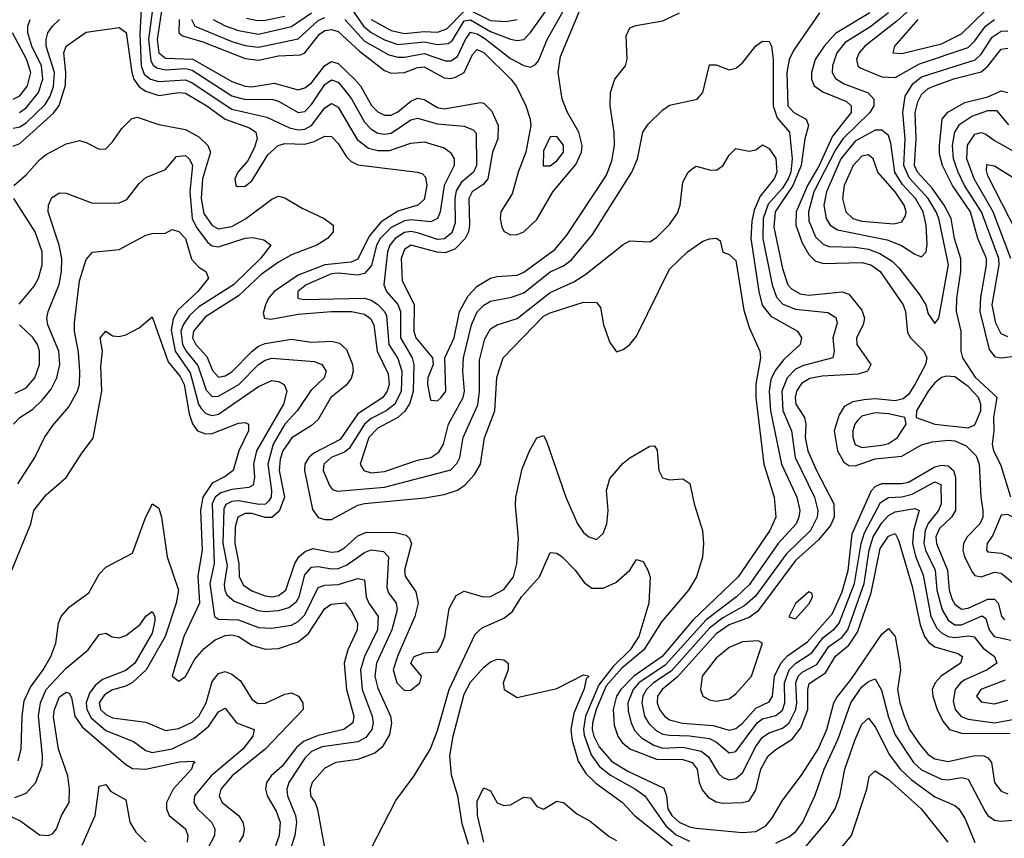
# Model space of a CAD drawing. Header units: inches. Extents: x 501365 to 657855, y 482276 to 547543.
# Tile 487 of 656: x 583970 to 586939, y 520902 to 523369. Entities that reach past the tile are written whole.
import ezdxf

# ---------------------------------------------------------------- set-up
doc = ezdxf.new("R2010")
doc.units = ezdxf.units.IN
doc.header["$MEASUREMENT"] = 0
doc.layers.add('A5582', color=7, linetype='Continuous')

msp = doc.modelspace()

# ---------------------------------------------------------------- linework, layer by layer
at = {"layer": 'A5582', "color": 5}
for points, elevation in [([(584379.2, 523470), (584358.7, 523310), (584365.5, 523245.5), (584372.3, 523232.3), (584383.8, 523223.8), (584410, 523218.5), (584470, 523222.4), (584490, 523217.5), (584610, 523139.8), (584651, 523129), (584730, 523130.3), (584750, 523123.8), (584810, 523089.5), (584830, 523092.5), (584850, 523113.8), (584890, 523174.5), (584910, 523188.4), (584930, 523180.8), (584950, 523158.3), (584971, 523131), (585010, 523060.1), (585030, 523039.4), (585050, 523027.8), (585070, 523024), (585090, 523027.2), (585150, 523067.2), (585170, 523073), (585230, 523055.1), (585310, 523048), (585337.5, 523037.5), (585347, 523027), (585347.4, 522930), (585338.8, 522910), (585301.4, 522878.6), (585286, 522854), (585282.2, 522830), (585282.9, 522757.1), (585272.9, 522727.1), (585251.2, 522708.8), (585230, 522706.5), (585170, 522727.3), (585150, 522731), (585130, 522727.7), (585102, 522710), (585086.6, 522690), (585079.5, 522670), (585068.5, 522570), (585076.5, 522550), (585110.4, 522510.4), (585118.3, 522490), (585118.1, 522410), (585153.9, 522350), (585159, 522330), (585156.3, 522250), (585146.1, 522213.9), (585131.2, 522188.8), (585109.9, 522170.1), (585050, 522137.9), (585023.4, 522110), (584996.4, 522030), (585008.2, 522010), (585030, 522003), (585070, 522007.2), (585170, 522041.3), (585210, 522049.2), (585234.1, 522065.9), (585247.7, 522090), (585263.6, 522150), (585307.5, 522230), (585311.1, 522250), (585305.9, 522310), (585308, 522350), (585332.2, 522450), (585350, 522489.1), (585370, 522509.2), (585390, 522520.7), (585453.1, 522533.1), (585490, 522545.9), (585570, 522609.8), (585610, 522627.3), (585634.6, 522645.4), (585697.8, 522722.2), (585816.5, 522910), (585833.2, 522950), (585849.2, 523030), (585865.2, 523054.8), (585910, 523098), (585930, 523111.5), (586013.3, 523130), (586029.8, 523150.2), (586050, 523232.9), (586070, 523233), (586110, 523218.4), (586130, 523223.6), (586150, 523239.5), (586190, 523290.2), (586210, 523304.4), (586230, 523303.7), (586237.1, 523290), (586241.9, 523250), (586241.9, 523110), (586253.9, 523073.9), (586291.9, 523030), (586299.1, 522950), (586295.5, 522910), (586287.9, 522890), (586270, 522861.9), (586226.7, 522813.3), (586212.2, 522770), (586211.4, 522710), (586238.8, 522570), (586252.6, 522532.6), (586271.7, 522511.6), (586310, 522496.9), (586406.7, 522486.7), (586431.7, 522471.7), (586434.9, 522454.9), (586422.1, 522410), (586425.8, 522370), (586422.2, 522350), (586333.3, 522326.7), (586310, 522315.5), (586284.8, 522290), (586268.5, 522250), (586271.4, 522191.4), (586297.6, 522130), (586308.3, 522050), (586367.1, 521930), (586377.1, 521890), (586375.3, 521870), (586354.6, 521830), (586281.4, 521758.6), (586188.8, 521631.2), (586156.7, 521603.3), (586090, 521566), (586050, 521534.7), (585934.8, 521405.2), (585881.3, 521370), (585859.9, 521350), (585849.6, 521330), (585845.8, 521310), (585854.4, 521270), (585867.8, 521247.8), (585890, 521226.1), (585910, 521215.7), (585930, 521212.1), (585990, 521210.2), (586050, 521202.2), (586071.2, 521191.2), (586110, 521159.5), (586130, 521163.6), (586194.3, 521250), (586210, 521261.5), (586250, 521271.7), (586270, 521288.1), (586277.7, 521310), (586276.6, 521370), (586290.5, 521409.5), (586310.3, 521429.7), (586359.1, 521460.9), (586393, 521507), (586427.2, 521532.8), (586441.5, 521550), (586487.8, 521670), (586507.8, 521790), (586517.4, 521822.6), (586565.7, 521914.3), (586590, 521929.3), (586630, 521931), (586661.2, 521938.8), (586730, 521975.8), (586748.4, 521968.4), (586749.3, 521910), (586741.3, 521890), (586709.8, 521850.2), (586700.4, 521830), (586696.7, 521790), (586702, 521770), (586731, 521710), (586735.9, 521650), (586751.6, 521590), (586770, 521559.6), (586790, 521545.4), (586810, 521544.8), (586872.6, 521572.6), (586884, 521564), (586893.6, 521530), (586908.6, 521510), (586958.7, 521498.7)], 2260), ([(586709.2, 523450), (586615.4, 523364.6), (586519.2, 523290), (586501.7, 523270), (586493.9, 523250), (586497.5, 523230), (586504.7, 523224.7), (586570, 523197.4), (586610, 523194.8), (586683.6, 523236.4), (586830, 523285.7), (586850, 523305.2), (586882.7, 523350), (586910, 523370)], 2360), ([(584337.2, 523417.2), (584332, 523328), (584336.4, 523230), (584345.2, 523205.2), (584364.7, 523190), (584390, 523183.3), (584470, 523187.7), (584490, 523179.1), (584610, 523100), (584715.8, 523075.8), (584783.9, 523043.9), (584810, 523037.3), (584830, 523039.2), (584850, 523050.9), (584890, 523103.4), (584910, 523116.5), (584930, 523106.1), (584988.2, 523008.2), (585022.2, 522982.2), (585050, 522974.6), (585084.8, 522975.2), (585150, 522996.9), (585190, 523001.7), (585250, 522982.7), (585269.4, 522969.4), (585280.1, 522950), (585279.9, 522930), (585250, 522870), (585238.1, 522790), (585230, 522769.9), (585210, 522760.1), (585150, 522766.2), (585130, 522763.4), (585090, 522743.4), (585057, 522710), (585046.3, 522690), (585031.3, 522628.6), (585010, 522604.2), (584990, 522599.3), (584930, 522605.7), (584910, 522602.9), (584833.5, 522570), (584808.8, 522550), (584809.2, 522530), (584825.7, 522525.7), (585010, 522530.1), (585030, 522524), (585050, 522510.6), (585070.2, 522490.2), (585076.5, 522476.5), (585083.5, 522390), (585110, 522348.3), (585122.9, 522310), (585120.4, 522250), (585101.3, 522210), (585075.2, 522190), (585030, 522166.9), (585010, 522150), (584963.6, 522076.4), (584950, 522065.8), (584909.7, 522050), (584887.1, 522030), (584885, 522010), (584904.8, 521964.8), (584913.6, 521953.6), (584928, 521948), (585070, 521960), (585270, 522012.8), (585288.7, 522031.3), (585297.2, 522050), (585307, 522110), (585351.5, 522208.5), (585356.5, 522250), (585357, 522343), (585372.9, 522407.1), (585390, 522437.1), (585410, 522449.7), (585470, 522468.9), (585570, 522547.5), (585640.9, 522579.1), (585677.8, 522602.2), (585790, 522692), (585810, 522702.4), (585870, 522700.2), (585890, 522713), (585930, 522752.5), (585953.6, 522786.4), (585961.4, 522810), (585970, 522879.3), (585986.4, 522910), (585999, 522921), (586010, 522927.8), (586050, 522916.6), (586070, 522916.3), (586090.7, 522929.3), (586110, 522961.3), (586130, 522980.7), (586170, 522973.2), (586190, 522977.4), (586210, 522991.7), (586230, 522980.9), (586250, 522951.4), (586253.3, 522910), (586245.6, 522890), (586203, 522837), (586184.9, 522795.1), (586178, 522762), (586175.2, 522710), (586198.7, 522550), (586209.1, 522509.1), (586235.4, 522475.4), (586315.8, 522430), (586327.5, 522410), (586323.7, 522390), (586274.5, 522345.5), (586248.4, 522311.6), (586235.7, 522284.3), (586229.8, 522250), (586234.4, 522190), (586267.8, 522030), (586313.8, 521930), (586322.5, 521890), (586319.9, 521870), (586311.3, 521850), (586257.1, 521790), (586170, 521666), (586131.5, 521630), (586040, 521560), (585916.4, 521423.6), (585837.2, 521370), (585820.4, 521350), (585804, 521310), (585804.8, 521284.8), (585813.6, 521250), (585825.4, 521225.4), (585844.9, 521204.9), (585882.2, 521182.2), (585910, 521173.8), (585970, 521176.8), (586024.7, 521164.7), (586047.7, 521147.7), (586077.3, 521097.3), (586090, 521085.1), (586110, 521077.7), (586130, 521081.7), (586150, 521098.5), (586190, 521178.7), (586210, 521206.3), (586230, 521219.9), (586270, 521233.5), (586290.5, 521249.5), (586310.5, 521290), (586314.1, 521310), (586310.5, 521370), (586317.8, 521390), (586330, 521402.9), (586374.2, 521425.8), (586410, 521479.8), (586450, 521508.3), (586467.5, 521530), (586516.6, 521670), (586532.2, 521770), (586544.3, 521810), (586570, 521852.7), (586590, 521874.3), (586610, 521886.2), (586670, 521896.3), (586682.9, 521890), (586665.1, 521830), (586662.1, 521790), (586671.8, 521751.8), (586694.4, 521694.4), (586718.2, 521570), (586735.6, 521535.6), (586750, 521521.1), (586770.2, 521510.2), (586790, 521506.8), (586831.8, 521511.8), (586848.5, 521508.5), (586875.3, 521475.3), (586910.1, 521450), (586916.4, 521430), (586887.5, 521410), (586820.5, 521379.5), (586806.8, 521370), (586791.4, 521350), (586785.2, 521314.8), (586790.7, 521290), (586808.9, 521268.9), (586830, 521261.2), (586910, 521250), (586970, 521260.5)], 2240), ([(584399.8, 523410), (584384.5, 523310), (584390, 523270), (584410, 523253.3), (584492.4, 523250), (584610, 523183.5), (584650, 523168.6), (584670, 523167.5), (584737.9, 523177.9), (584810, 523158.4), (584830, 523163.8), (584850, 523178.8), (584890, 523231.7), (584910, 523243.8), (584930, 523237.2), (584979.9, 523190), (584997.4, 523170), (585031.1, 523111.1), (585050, 523092.1), (585070, 523081.9), (585090, 523081.8), (585110, 523092), (585150, 523124.3), (585170, 523133.1), (585190, 523128.6), (585230, 523104.3), (585250, 523100.6), (585359.3, 523119.3), (585370, 523117.3), (585393.8, 523093.8), (585412.6, 523050), (585411.8, 523010), (585396.3, 522970), (585381.9, 522890), (585367.8, 522872.2), (585334.4, 522850), (585324.2, 522830), (585326.9, 522750), (585323.4, 522730), (585313.6, 522710), (585282.4, 522677.6), (585253.2, 522666.8), (585228.6, 522668.6), (585150, 522689.6), (585130, 522676.7), (585120.2, 522650), (585123.4, 522583.4), (585159.8, 522510), (585158.2, 522430), (585164.2, 522410), (585214.8, 522350), (585216.6, 522330), (585200.8, 522290), (585199.5, 522270), (585207.5, 522227.5), (585210, 522222.8), (585221.2, 522221.2), (585230, 522220.8), (585241, 522230), (585254.8, 522250), (585252.1, 522350), (585280.2, 522410), (585295.9, 522490), (585322.9, 522537.2), (585350, 522566.1), (585390, 522590.1), (585410, 522595.4), (585470, 522599.1), (585490, 522608), (585583.6, 522676.4), (585620.4, 522719.6), (585739.3, 522900.7), (585756.2, 522943.8), (585763.6, 522990), (585762.6, 523030), (585751.2, 523110), (585751.6, 523150), (585765, 523190), (585797.2, 523230), (585802.3, 523250), (585798.9, 523321.1), (585810, 523344.4), (585828, 523352), (585910, 523366), (585959.7, 523390)], 2280), ([(584950.4, 523370.4), (585010, 523305), (585083.3, 523263.3), (585110, 523256), (585130, 523256.1), (585190, 523267.7), (585254.4, 523245.6), (585270, 523245.4), (585290, 523258.7), (585314, 523310), (585330, 523331.8), (585350, 523327), (585372.3, 523312.3), (585450, 523252.1), (585490, 523231.5), (585510, 523226.7), (585525.7, 523234.3), (585534.2, 523245.8), (585560.6, 523310), (585621.6, 523418.4)], 2340), ([(584970, 523404), (585007.2, 523350), (585030, 523330.6), (585070, 523308.9), (585110, 523294.6), (585190, 523302.8), (585230, 523295.1), (585262.3, 523297.7), (585274.2, 523305.8), (585310, 523365.5), (585330, 523369.2), (585390, 523334.3), (585450, 523310.6), (585470, 523306.3), (585490, 523310.1), (585510, 523331), (585580.9, 523430)], 2360), ([(584450.9, 523370), (584450.3, 523330.3), (584460.8, 523320.8), (584522.3, 523302.3), (584650, 523252.6), (584690, 523247.9), (584750, 523260.5), (584816.5, 523263.5), (584830.1, 523269.9), (584874.6, 523325.4), (584890, 523336.6), (584910, 523339.9), (584930, 523333.4), (584994.6, 523274.6), (585070, 523216.5), (585090, 523207.9), (585130, 523210.5), (585170, 523225.7), (585190, 523226.9), (585250, 523194.3), (585270, 523191.9), (585284.3, 523195.7), (585310, 523210.4), (585335.7, 523264.3), (585350, 523279.2), (585370, 523270.3), (585450.8, 523190), (585468.5, 523168.5), (585496.4, 523110), (585509.8, 523070), (585511.5, 523050), (585496.6, 522970), (585473.3, 522910), (585455.6, 522844.4), (585421, 522790), (585418.8, 522770), (585424, 522744), (585430.6, 522730.6), (585450, 522720.9), (585470, 522722.1), (585490, 522729.8), (585530, 522766.9), (585578.1, 522850), (585647.3, 522932.7), (585664.5, 522970), (585666.1, 522990), (585656.6, 523030), (585622.3, 523090), (585605.6, 523130), (585594.2, 523210), (585601.4, 523258.6), (585660.1, 523399.9)], 2320), ([(584553.9, 523370), (584590, 523350.5), (584630, 523336.7), (584690, 523326.2), (584790, 523349), (584849.6, 523390.4)], 2360), ([(584654.2, 523374.2), (584686.9, 523366.9), (584710, 523367.6), (584770, 523379.9)], 2380), ([(585030, 523369.8), (585090, 523337.1), (585130, 523327.7), (585190, 523334.1), (585230, 523331.5), (585258.3, 523341.7), (585310, 523395.1)], 2380), ([(585330, 523397), (585390, 523366.6), (585436.3, 523363.7), (585470, 523370.1)], 2380), ([(586382.4, 523390), (586303.1, 523276.9), (586291, 523249), (586283, 523210), (586286.6, 523110), (586304.9, 523090), (586341.9, 523070), (586348.6, 523050), (586338, 523010), (586327.2, 522930), (586301.8, 522870), (586248, 522790), (586244.1, 522744.1), (586270, 522619.8), (586287, 522570), (586297.6, 522557.6), (586323.4, 522543.4), (586350, 522539.4), (586450, 522549.4), (586470, 522541.9), (586510, 522493.5), (586518, 522470), (586513.5, 522450), (586493.5, 522410), (586494.5, 522390), (586536.6, 522330), (586527.1, 522310), (586498.7, 522301.3), (586390, 522295.2), (586352.5, 522287.5), (586327.7, 522272.3), (586312.8, 522250), (586308.7, 522230), (586310.9, 522210), (586336.3, 522170), (586341.1, 522150), (586338.4, 522110), (586346.5, 522070), (586372.6, 522010), (586425.7, 521910), (586426.3, 521870), (586415.1, 521844.9), (586379, 521801), (586310, 521739.6), (586195, 521585), (586170, 521567.4), (586110, 521545), (586070, 521518.2), (585953.1, 521386.9), (585907.5, 521350), (585893.9, 521330), (585892.4, 521310), (585899.7, 521290), (585914.2, 521270), (585930, 521258.4), (585968.6, 521248.6), (586061.8, 521241.8), (586110, 521227.2), (586130, 521232.6), (586150, 521248.8), (586190, 521294), (586230, 521313.2), (586239.8, 521330), (586246.4, 521390), (586265, 521430), (586287, 521453), (586346.2, 521493.8), (586421, 521579), (586450, 521644.3), (586468.5, 521708.5), (586480.8, 521819.2), (586539.3, 521950), (586550, 521962.3), (586570, 521971.4), (586630, 521970.8), (586650, 521975), (586730, 522021.4), (586750, 522026.8), (586770, 522024.1), (586786.4, 522010), (586792.3, 521990), (586792.5, 521890), (586780.4, 521870), (586744.3, 521835.7), (586733, 521810), (586734.7, 521790), (586768.4, 521710), (586772.6, 521650), (586781.9, 521621.9), (586790, 521607.1), (586810, 521592.7), (586830, 521595.3), (586890, 521622.1), (586910, 521622.7), (586921.1, 521610), (586931.3, 521571.3), (586939.9, 521559.9)], 2280), ([(586533.5, 523390), (586430, 523327.5), (586395.6, 523290), (586369.2, 523249.2), (586357.7, 523210), (586357.9, 523190), (586365.5, 523170), (586392, 523152), (586463, 523123), (586477.6, 523110), (586477.9, 523090), (586421.6, 523018.4), (586381.4, 522930), (586345.9, 522870), (586312.1, 522790), (586310.8, 522750), (586330, 522696.6), (586350, 522661.9), (586370, 522641.5), (586394.9, 522634.9), (586510, 522637.9), (586536.4, 522630), (586565.4, 522610), (586634.5, 522510), (586641.5, 522490), (586646.9, 522426.9), (586656.8, 522410), (586696.4, 522370), (586705.8, 522350), (586701.6, 522330), (586669.2, 522270), (586650, 522239.9), (586633.9, 522226.1), (586610, 522220.3), (586550, 522226), (586516.3, 522223.7), (586483, 522217), (586456.5, 522203.5), (586441.4, 522178.6), (586426.6, 522130), (586435.9, 522070), (586455.2, 522035.2), (586470, 522025.5), (586490, 522024.5), (586550, 522045.3), (586630, 522053.8), (586690, 522087.7), (586723, 522097), (586770, 522102.2), (586790, 522099.4), (586824.3, 522084.3), (586854.6, 522054.6), (586863.7, 522030), (586868.3, 521930), (586874.7, 521890), (586874.2, 521870), (586865.7, 521850), (586827.4, 521810), (586816.3, 521790), (586814.1, 521770), (586819.2, 521750), (586843, 521703), (586850, 521694.3), (586870, 521690.1), (586910, 521703.6), (586930, 521701.4), (586990, 521651.4)], 2320), ([(586590.3, 523390), (586533.5, 523346.5), (586459.4, 523300.6), (586434.6, 523270), (586421, 523230), (586419.9, 523210), (586430, 523192.5), (586456.5, 523176.5), (586528.8, 523148.8), (586545.4, 523130), (586545.9, 523110), (586533.9, 523090), (586452.1, 523010), (586430, 522976.9), (586364.8, 522850), (586348.5, 522790), (586350, 522762.8), (586370, 522714.9), (586392.6, 522692.6), (586410, 522685.2), (586490, 522683.5), (586530, 522677.3), (586564.2, 522664.2), (586601.1, 522641.1), (586621.3, 522621.3), (586682.1, 522542.1), (586702.6, 522510), (586710, 522483.1), (586730, 522453.4), (586741.4, 522470), (586770.7, 522630.7), (586742, 522770), (586734.2, 522790), (586710, 522830.2), (586652.4, 522892.4), (586636.2, 522930), (586640, 523010), (586632.9, 523090), (586640.7, 523139.3), (586663.7, 523176.3), (586690, 523197.4), (586851.7, 523248.3), (586870, 523265.4), (586902.8, 523317.2), (586930, 523335.3), (586950, 523336)], 2340), ([(586678.8, 523370), (586607.8, 523290), (586603.2, 523270), (586630, 523267.3), (586750, 523296.2), (586810, 523326.3), (586882.6, 523397.4)], 2380), ([(583950, 523042.1), (583970, 523046.6), (583990, 523058.7), (584046.5, 523113.5), (584061.5, 523138.5), (584071.8, 523168.2), (584075.1, 523210), (584050.2, 523290), (584049.7, 523310), (584055.2, 523330), (584068.8, 523350), (584090.5, 523370)], 2240), ([(583969, 523090), (583990, 523103.8), (584026.7, 523150), (584040.1, 523190), (584035.5, 523230), (584006.6, 523290), (583994.8, 523330), (583994.4, 523350), (584001.5, 523370)], 2260), ([(584488, 523370), (584498.6, 523350), (584610, 523304), (584650, 523291.4), (584690, 523286.7), (584810, 523312.1), (584870, 523367), (584890, 523375.7)], 2340), ([(583950, 523129.6), (583970, 523140.2), (583993.4, 523170), (584004.1, 523210), (583990.5, 523250), (583948.7, 523330)], 2280), ([(583950, 522988.5), (583970, 522995.8), (584071.9, 523088.1), (584089.4, 523110.6), (584107.8, 523172.2), (584109.3, 523210), (584102.8, 523270), (584110.4, 523290), (584170, 523331.9), (584270, 523345.7), (584291, 523331), (584308.5, 523210), (584314.4, 523190), (584330, 523167.2), (584350, 523153.9), (584390, 523141.1), (584450, 523150.2), (584470, 523148.1), (584534.1, 523110), (584590, 523069.8), (584663.5, 523043.5), (584682.1, 523030), (584685.9, 523010), (584677.6, 522982.4), (584657.1, 522942.9), (584628.3, 522910), (584618.7, 522890), (584622.3, 522870), (584626.6, 522866.6), (584650, 522868), (584670, 522884), (584718.3, 522961.7), (584749.4, 522990.6), (584770, 522996.1), (584830, 522994.4), (584857.9, 523002.1), (584890, 523018.8), (584910, 523017.7), (584930, 522996.2), (584955.5, 522955.5), (584970, 522941.6), (584990, 522932.2), (585170, 522910.1), (585184.5, 522904.5), (585194.2, 522894.2), (585198.2, 522870), (585190, 522827.5), (585170.8, 522810), (585110, 522792.1), (585060.1, 522759.9), (585023.5, 522716.5), (584990, 522647.7), (584970, 522638.1), (584890, 522630), (584810, 522598.8), (584737.7, 522550), (584720.2, 522530), (584711, 522510), (584704.7, 522484.7), (584708.1, 522470), (584727, 522467), (584810, 522481.9), (584910, 522489.8), (584970.2, 522490.2), (585010, 522481.9), (585028.3, 522468.3), (585038.2, 522450), (585047.8, 522370), (585081.7, 522301.7), (585084, 522270), (585078.4, 522250), (585065.5, 522230), (584990, 522180.8), (584936.5, 522103.5), (584857.3, 522062.7), (584841.8, 522050), (584830.3, 522030), (584829.1, 522010), (584852.9, 521892.9), (584870, 521868.5), (584890, 521862.5), (584910, 521863.2), (584990, 521905.9), (585010, 521911.1), (585191.9, 521928.1), (585250, 521937.9), (585290, 521951.1), (585313.2, 521966.8), (585341.7, 521998.3), (585359.8, 522030), (585371.6, 522108.4), (585403.1, 522190), (585408.9, 522291.1), (585428, 522350), (585550, 522475.5), (585570, 522486.1), (585670, 522517.7), (585710, 522517.1), (585721.5, 522501.5), (585730.2, 522450), (585750, 522396.3), (585770, 522368.5), (585790, 522375.3), (585810, 522390.3), (585830, 522415.8), (585930, 522617.2), (585984.4, 522670), (586030, 522701.3), (586050, 522709.2), (586071, 522711), (586082.3, 522702.3), (586090, 522668.4), (586110, 522661.3), (586130, 522643.1), (586153.4, 522493.4), (586170, 522442), (586202.5, 522370), (586203.6, 522350), (586189.8, 522270.2), (586190.2, 522230), (586214.3, 522030), (586245.6, 521930), (586250.8, 521870), (586232, 521830), (586136.5, 521690), (586000.4, 521559.6), (585907.1, 521450), (585822.4, 521390), (585782.5, 521350), (585770, 521330.5), (585759.9, 521290), (585762.4, 521242.4), (585774.2, 521210), (585787.3, 521190), (585810, 521170.9), (585890, 521139.8), (585970, 521139.4), (585997.8, 521130), (586013.3, 521110), (586019.3, 521070), (586027.8, 521047.8), (586046.1, 521026.1), (586070, 521011.8), (586090, 521008), (586150, 521009.5), (586170, 521014.5), (586190, 521046.6), (586204.6, 521110), (586227, 521150), (586250.2, 521169.8), (586299.6, 521200.4), (586325.8, 521234.2), (586346.7, 521290), (586346.5, 521350), (586351.3, 521368.7), (586400, 521400), (586430, 521450.6), (586470, 521484.3), (586496.7, 521523.3), (586538.1, 521641.9), (586565.1, 521774.9), (586590, 521812.6), (586610, 521820.7), (586620.1, 521800.1), (586661, 521661), (586685.6, 521545.6), (586698.5, 521510), (586711.5, 521491.5), (586730, 521479), (586798.8, 521458.8), (586812.8, 521450), (586807.5, 521430), (586748.6, 521390), (586730.4, 521370), (586722.1, 521350), (586723.3, 521330), (586736.4, 521290), (586754.4, 521254.4), (586773.8, 521230), (586810, 521218.1), (586957.3, 521217.3)], 2220), ([(586959.1, 521930), (586930, 522024.8), (586908, 522070), (586903.6, 522090), (586908.5, 522130), (586907.4, 522170), (586917.8, 522230), (586853.6, 522290), (586814.1, 522350), (586809.4, 522370), (586808.8, 522430), (586795.1, 522490), (586796.6, 522530), (586808.7, 522610), (586808.5, 522648.5), (586789.2, 522710), (586779, 522770), (586757.9, 522810), (586721.4, 522861.4), (586677.1, 522910), (586668.8, 522930), (586673.9, 523010), (586670.9, 523090), (586678.5, 523121.5), (586690, 523144.3), (586710, 523161.9), (586728.7, 523170), (586790, 523192.2), (586870, 523212.2), (586890, 523229.5), (586930, 523280.8), (586950, 523283.4)], 2320), ([(586970, 522353.9), (586930, 522349.4), (586912.3, 522352.3), (586895, 522375), (586866.5, 522490), (586868.3, 522531.7), (586885.7, 522630), (586885.6, 522650), (586859, 522710), (586837.1, 522790), (586783, 522870), (586752.9, 522930), (586743.6, 522963.6), (586743.4, 522990), (586752.2, 523070), (586769.1, 523090.9), (586820.7, 523119.3), (586890, 523136.7), (586930, 523154.9), (586950.2, 523150.2)], 2280), ([(586950, 522413.3), (586930, 522422.3), (586914.2, 522454.2), (586902.7, 522510), (586923.4, 522630), (586922.4, 522650), (586870.5, 522790), (586819.1, 522870), (586800.1, 522910), (586785.8, 522950), (586783.4, 522990), (586789.8, 523030.2), (586805.3, 523054.7), (586841.2, 523078.8), (586890, 523095.7), (586916.1, 523096.1), (586952.3, 523052.3)], 2260), ([(583951.9, 522870), (583990, 522901.3), (584030, 522946.8), (584050, 522963), (584110, 522994.9), (584150, 523005), (584170, 522999.7), (584210, 522978.8), (584230, 522980.2), (584250, 523000.8), (584278.1, 523041.9), (584308.5, 523071.5), (584324.6, 523075.4), (584390, 523053.6), (584470, 523038.8), (584510, 523016.3), (584537.3, 522990), (584545.1, 522970), (584521.5, 522890), (584517.7, 522830), (584525, 522785), (584550, 522748.6), (584570, 522738.7), (584610, 522745.9), (584651.3, 522768.7), (584730, 522828.1), (584750, 522837.8), (584770, 522832.5), (584821.6, 522801.6), (584888.1, 522770), (584915.3, 522750), (584915, 522730), (584898.7, 522710), (584865.7, 522690), (584790, 522660.1), (584750, 522638.2), (584698.7, 522601.3), (584630, 522537.1), (584530, 522473.2), (584493.9, 522430), (584490.8, 522410), (584500.9, 522390), (584534.3, 522354.3), (584551.8, 522311.8), (584570, 522292.2), (584590, 522296), (584610, 522308.3), (584670.8, 522370), (584690, 522385.2), (584710, 522393.5), (584790, 522406), (584850, 522397), (584910, 522400.6), (584934.6, 522394.6), (584955.6, 522375.6), (584973.8, 522330), (584975.6, 522310), (584970, 522287.7), (584953.4, 522266.6), (584907.9, 522230), (584870, 522164.3), (584850, 522145.7), (584790.9, 522109.1), (584764, 522070), (584755.4, 522044.6), (584752.5, 522010), (584768.3, 521930), (584752.2, 521887.8), (584730, 521868.5), (584710, 521868.7), (584670, 521880.4), (584650, 521880.5), (584627.5, 521870), (584619.8, 521840.2), (584618.5, 521790), (584631.1, 521730), (584632.2, 521690), (584644.5, 521664.5), (584670, 521647.7), (584710, 521632.5), (584730, 521629.8), (584750, 521633.5), (584772.5, 521650), (584799.3, 521730), (584812, 521750), (584832.3, 521767.7), (584855, 521775), (584910, 521763.8), (584930, 521766.2), (584950, 521776.8), (584990, 521813.9), (585015.6, 521824.4), (585103.3, 521823.3), (585135.3, 521815.3), (585145.9, 521805.9), (585151.4, 521790), (585130.1, 521710.1), (585132.1, 521692.1), (585164.8, 521644.8), (585171.6, 521610), (585161.9, 521570), (585110, 521452.5), (585096.6, 521410), (585107.6, 521370), (585130, 521347.5), (585150, 521348.1), (585176.8, 521370), (585182.2, 521390), (585149.8, 521430), (585159.3, 521450), (585190, 521460.5), (585230, 521463.6), (585240.2, 521479.8), (585252.2, 521510), (585265.4, 521594.6), (585286.5, 521633.5), (585310, 521646.4), (585367.3, 521630), (585390, 521630.9), (585430, 521651.7), (585458.9, 521690), (585468.9, 521730), (585474.4, 521805.6), (585464.9, 521904.9), (585466.6, 521930), (585485, 522015), (585508.5, 522071.5), (585530, 522108.9), (585550, 522116.4), (585559, 522099), (585617.1, 521930), (585652.3, 521850), (585670, 521824), (585686.8, 521810), (585710, 521802.9), (585730, 521820.9), (585740.7, 521850), (585744.5, 521890), (585739.8, 521950), (585750, 521985.9), (585790, 522032.3), (585810, 522048.3), (585870, 522084.2), (585884.5, 522084.5), (585892, 522072), (585897.8, 522010), (585908.7, 521988.7), (585930, 521982.3), (585970, 521984.9), (585991.1, 521971.1), (586003.8, 521910), (586029.5, 521829.5), (586032.6, 521790), (586028.8, 521748.8), (586010.8, 521690), (585987, 521650), (585905.4, 521554.6), (585852.1, 521470), (585785.8, 521414.2), (585738.7, 521361.3), (585708.4, 521290), (585697.6, 521250), (585696.8, 521230), (585701.4, 521210), (585717.5, 521177.5), (585754.4, 521134.4), (585803.8, 521103.8), (585912.6, 521052.6), (585920.4, 521030), (585925, 520990), (585937.1, 520970), (585959.2, 520950), (585990, 520935.9), (586010, 520932.1), (586150, 520919.3), (586190, 520922.2), (586220.5, 520939.5), (586238.7, 520961.3), (586270, 521016), (586330, 521094.6), (586377.6, 521170), (586404.6, 521230), (586425.6, 521310), (586434, 521326), (586478.1, 521381.9), (586570, 521517.5), (586590, 521534), (586609.7, 521509.7), (586624.7, 521430), (586626.3, 521410), (586617.3, 521350), (586624.2, 521310), (586637.3, 521270), (586653.9, 521230), (586684.1, 521184.1), (586710, 521154.1), (586730, 521141.6), (586770, 521133.6), (586850, 521151), (586878, 521150), (586890, 521144.6), (586901, 521130), (586910.1, 521070), (586930, 521044.2), (586950, 521035.2)], 2180), ([(586959, 522650), (586905.9, 522790), (586848.3, 522890), (586826.1, 522950), (586828.5, 522991.5), (586850, 523024.4), (586870, 523029.3), (586884.1, 523024.1), (586910, 523004.8), (586990, 522960.4)], 2240), ([(583951.7, 522150), (583970.3, 522169.7), (584010, 522195.2), (584038, 522222), (584064.6, 522255.4), (584081.9, 522290), (584090.6, 522330), (584087.8, 522370), (584054.8, 522450), (584052.2, 522470), (584056.1, 522490), (584088.7, 522571.3), (584096.1, 522610), (584097.1, 522650), (584089.2, 522690), (584055.8, 522790), (584056.7, 522810), (584066.8, 522833.2), (584090, 522847.9), (584110, 522846.8), (584190, 522816.8), (584270, 522817.5), (584293, 522827), (584330, 522875.2), (584350, 522893.6), (584410, 522917.6), (584443.2, 522956.8), (584470, 522959.6), (584481.4, 522950), (584490.7, 522930.7), (584482.7, 522850), (584490.5, 522770.5), (584503.3, 522743.3), (584537.5, 522697.5), (584550, 522688), (584570, 522684.8), (584650, 522710.8), (584672.7, 522712.7), (584706.2, 522706.2), (584727.6, 522690), (584696.5, 522650), (584614.8, 522570), (584510, 522503.9), (584482.5, 522477.5), (584462.7, 522450), (584456.2, 522430), (584461.1, 522390), (584472.1, 522370), (584507.3, 522327.3), (584532.6, 522252.6), (584550, 522233.9), (584570, 522234.1), (584630.8, 522269.2), (584690.5, 522329.5), (584710, 522343.2), (584730, 522349.2), (584858.9, 522338.9), (584881.1, 522330), (584894.6, 522310), (584888.1, 522290), (584848.1, 522251.9), (584807.2, 522190), (584770, 522149.9), (584734.6, 522090), (584718.7, 522030), (584729.6, 521950), (584728.1, 521930), (584721.1, 521918.9), (584711, 521909), (584692.5, 521907.5), (584630, 521918.5), (584610, 521917.3), (584592, 521908), (584585.2, 521894.8), (584583.1, 521790), (584595.5, 521724.5), (584587.1, 521667.1), (584588.3, 521650), (584595.1, 521635.1), (584616.7, 521616.7), (584688.7, 521588.7), (584710, 521585.3), (584751.9, 521588.1), (584782.1, 521597.9), (584804.3, 521615.7), (584812.9, 521630), (584830, 521695.4), (584850, 521718.9), (584870, 521721.2), (584910, 521713.8), (584930, 521715.2), (584955.3, 521724.7), (585010, 521763.5), (585030, 521771.4), (585066.7, 521766.7), (585082, 521750), (585077.3, 521657.3), (585082.1, 521642.1), (585105, 521610), (585108.8, 521590), (585092.2, 521530), (585045.9, 521430), (585040.7, 521390), (585050, 521353.9), (585088.1, 521270), (585090.8, 521249.2), (585085.5, 521214.5), (585063.2, 521176.8), (585041.3, 521158.7), (584990, 521139.1), (584923.8, 521130), (584890, 521113), (584852.2, 521070), (584845.7, 521050), (584847.5, 521030), (584860.8, 521010), (584868.1, 520988.1), (584890, 520867.7)], 2160), ([(586975.7, 522730), (586890, 522898.5), (586885.2, 522914.8), (586886.9, 522933.1), (586910, 522928.9), (586990, 522878.4)], 2220), ([(583968, 522512), (584013.4, 522566.6), (584027.1, 522590), (584038.1, 522630), (584037.9, 522670), (584016.9, 522730), (583952.3, 522830)], 2180), ([(583964.3, 521970), (584015.7, 522050), (584045, 522110), (584070, 522146.3), (584118.1, 522201.9), (584144, 522250), (584149.9, 522270.1), (584151.8, 522308.2), (584147.3, 522367.3), (584135, 522430), (584135.2, 522455.2), (584150, 522582.4), (584170, 522646.3), (584190, 522669.1), (584270, 522677.1), (584350, 522719.4), (584370, 522725), (584410, 522726), (584430, 522736.5), (584450, 522730.9), (584470.1, 522710), (584487.8, 522647.8), (584510, 522623.8), (584531.4, 522610), (584539.4, 522590), (584507.2, 522550), (584446.5, 522493.5), (584432.5, 522467.5), (584426.9, 522433.1), (584439.1, 522370), (584484.5, 522304.5), (584509.5, 522210), (584517.4, 522197.4), (584530, 522183.2), (584539.7, 522179.7), (584550, 522176.5), (584570, 522179.9), (584690, 522263.5), (584730, 522282), (584750, 522279.2), (584767.8, 522270), (584776.1, 522250), (584765.7, 522210), (584683.7, 522070), (584674.7, 522030), (584678.3, 521990), (584674, 521966), (584661.3, 521958.7), (584610, 521953.3), (584576.5, 521943.5), (584560, 521930), (584550.4, 521910), (584556.7, 521730), (584543.9, 521670), (584557.2, 521570), (584570, 521562.2), (584630, 521560.2), (584690, 521537.3), (584730, 521535.4), (584790, 521544.2), (584810, 521554.8), (584830, 521575.3), (584870, 521657.7), (584890, 521664.9), (584930, 521666.9), (584990, 521684.6), (585010, 521680.9), (585014.9, 521630), (585023.3, 521610), (585051.5, 521570), (585048.8, 521530), (585009.8, 521450), (584998, 521410), (585002.5, 521350), (585032.5, 521270), (585035.7, 521250), (585032.2, 521230), (585014.2, 521205.9), (584990, 521192.5), (584882.4, 521177.6), (584850, 521162.9), (584830, 521143.4), (584782.1, 521070), (584776, 521050), (584777.2, 521030), (584801.6, 520970), (584804.8, 520950), (584799.3, 520910), (584786.2, 520870)], 2140), ([(583946.3, 521710), (584003.6, 521850), (584012.7, 521890), (584050, 521936.9), (584110.4, 521989.6), (584156.9, 522063.1), (584192, 522108), (584217.3, 522250), (584214.6, 522325.4), (584219.4, 522370), (584213, 522410), (584230, 522430.2), (584250, 522416), (584270, 522414), (584290, 522419.6), (584330, 522440.3), (584370, 522474), (584417.8, 522337.8), (584453.9, 522293.9), (584466.5, 522270), (584480.8, 522180.8), (584490.8, 522150.9), (584506.3, 522130), (584530, 522120.5), (584550, 522121.7), (584630, 522152.7), (584650, 522155.4), (584660.2, 522150), (584660.1, 522130), (584630.9, 522070), (584613.3, 522010), (584590, 521992.3), (584550, 521971.8), (584522.7, 521930), (584515.6, 521890), (584520.3, 521770), (584507.4, 521692.6), (584512.6, 521610), (584464.8, 521510), (584430.2, 521390), (584450, 521375.8), (584470, 521389.1), (584498.5, 521441.5), (584526.1, 521473.9), (584559.9, 521500.1), (584590, 521513.4), (584610, 521515.3), (584629.6, 521509.6), (584670, 521483.8), (584710, 521471.8), (584750, 521474.3), (584810, 521493.6), (584840.9, 521519), (584890, 521594.2), (584910, 521607.8), (584951.1, 521611.1), (584970, 521587.7), (584988.5, 521550), (584987.8, 521530), (584959.8, 521470), (584948.9, 521430), (584955.1, 521350), (584977.8, 521270), (584974.4, 521250), (584947.1, 521230), (584870, 521211.8), (584826.2, 521193.8), (584804.9, 521175.1), (584761.1, 521118.9), (584727.9, 521090), (584714.7, 521070), (584711, 521050), (584716.1, 521030), (584743.4, 520983.4), (584755.1, 520950), (584752.8, 520910), (584738.4, 520870)], 2120), ([(583956.5, 522243.5), (583990, 522259.7), (584015.2, 522290), (584029.7, 522330), (584030.2, 522370), (584023.8, 522390), (584010, 522411.7), (583969.5, 522450)], 2180), ([(583965, 521135), (583974.1, 521170), (583977.5, 521270), (583983.9, 521316.1), (584002.4, 521357.6), (584041.2, 521410), (584063.6, 521450), (584078.5, 521490), (584087.1, 521550), (584095.3, 521570), (584120.5, 521599.5), (584178.1, 521641.9), (584210, 521697.6), (584230, 521718.9), (584310, 521761.3), (584350, 521870.4), (584370.5, 521910), (584390, 521897), (584397.6, 521870), (584415, 521750), (584449.3, 521650), (584441.7, 521610), (584408.8, 521510), (584351.4, 521410), (584310, 521371.1), (584290, 521360.3), (584250, 521349.4), (584226, 521334), (584209.2, 521310), (584214, 521290), (584230, 521274.5), (584250, 521265.3), (584350, 521252.1), (584410, 521226.5), (584450, 521232.6), (584490, 521251.3), (584510, 521270), (584532.1, 521310), (584550, 521374.1), (584570, 521398.4), (584590, 521404), (584610, 521396.6), (584636.4, 521376.4), (584670, 521321), (584687.7, 521307.7), (584711, 521309), (584770, 521336), (584790, 521339.8), (584811.1, 521330), (584824, 521310), (584825.1, 521290), (584710, 521170.2), (584610.4, 521090), (584576.5, 521050), (584572, 521030), (584581, 521010), (584630, 520970.5), (584642.7, 520950), (584647.2, 520930), (584644.3, 520910), (584632, 520890)], 2080), ([(585030, 520870.4), (585104.3, 521015.7), (585159.3, 521090), (585208.8, 521171.2), (585230, 521227.1), (585265.6, 521350), (585343.4, 521516.6), (585364.2, 521535.8), (585430, 521565.5), (585455.2, 521584.8), (585483.1, 521630), (585537.8, 521690), (585570, 521763.1), (585590, 521760.9), (585606.4, 521750), (585645.3, 521710), (585672.5, 521672.5), (585695.2, 521655.2), (585730, 521655.2), (585767.7, 521672.3), (585810, 521710.3), (585830, 521742), (585850, 521735.6), (585864.5, 521710), (585871.6, 521688.4), (585867.3, 521610), (585837, 521510), (585811.1, 521470), (585760.2, 521419.8), (585716.2, 521363.8), (585676.7, 521270), (585670.3, 521230.3), (585672.4, 521212.4), (585693.5, 521153.5), (585718.4, 521118.4), (585751.6, 521091.6), (585827.5, 521050), (585854.8, 521030), (585918.7, 520938.8), (585950, 520912.5), (585990, 520892.9)], 2160), ([(583955.7, 521024.3), (583990, 521037.4), (584018.4, 521070), (584037.5, 521122.5), (584038.8, 521150), (584027, 521270), (584032.3, 521310), (584049.4, 521350.6), (584110, 521414.3), (584176.5, 521470), (584210, 521516.5), (584230, 521519.6), (584248.9, 521508.9), (584270, 521506.1), (584290, 521513.2), (584333.4, 521546.6), (584350, 521571), (584370, 521584.9), (584377.2, 521570), (584377.2, 521557.2), (584370, 521519.8), (584317.1, 521430), (584290, 521407.9), (584219.8, 521380.2), (584198.1, 521361.9), (584180.7, 521339.3), (584170, 521310), (584172.3, 521290), (584185.3, 521265.3), (584230, 521226.8), (584313.2, 521193.2), (584350, 521166.3), (584370, 521160.5), (584430, 521171.8), (584496.4, 521203.6), (584540, 521240), (584570, 521283.2), (584590, 521294), (584624.3, 521250), (584676.9, 521230), (584673.4, 521210), (584642.9, 521170), (584547.5, 521090), (584497.5, 521030), (584494.8, 521010), (584505.8, 520990), (584548.7, 520950), (584558.9, 520930), (584557.6, 520910), (584536.2, 520870)], 2060), ([(585323.3, 520883.3), (585304.8, 520944.8), (585291, 521030), (585272.1, 521092.1), (585267.4, 521150), (585277.5, 521210), (585310, 521335.8), (585330, 521372.5), (585370, 521417.1), (585390, 521434), (585410, 521441.3), (585430, 521439.5), (585443, 521430), (585443.1, 521410), (585428, 521370), (585430.6, 521350.6), (585470, 521326.5), (585590, 521353.6), (585670, 521394.7), (585687.3, 521390), (585678, 521382), (585672.1, 521352.1), (585641.4, 521278.6), (585632.2, 521230), (585636, 521196), (585654.3, 521134.3), (585677, 521097), (585707.5, 521067.5), (585787.9, 521010), (585824.1, 520970), (585939, 520879)], 2140), ([(586250, 520887), (586290, 520905.6), (586310, 520921.4), (586331.5, 520950), (586368.7, 521031.3), (586396.1, 521110), (586438.5, 521201.5), (586476.7, 521310), (586510, 521358.2), (586530, 521374.7), (586550, 521382.3), (586568.6, 521348.6), (586590, 521267.1), (586610, 521213.4), (586665.1, 521130), (586690, 521107.7), (586750, 521079.6), (586770, 521077.4), (586810, 521084.9), (586830, 521080.1), (586882.1, 520982.1), (586890, 520970.1), (586910, 520956.1), (586930, 520953.6), (587010, 520960.5)], 2160), ([(586941.6, 521378.4), (586869, 521350), (586855.3, 521330), (586870, 521312.8), (586910, 521307.2), (586950, 521318.4)], 2260), ([(583870, 521002.7), (583973.2, 520953.2), (584030, 520911.7), (584057.2, 520910), (584070, 520916.4), (584081.3, 520930), (584096.1, 520970), (584119, 521010), (584120.1, 521050), (584114.9, 521090), (584086.7, 521170), (584072.3, 521267.7), (584075.4, 521290), (584090, 521328), (584110, 521342.1), (584118.7, 521338.7), (584126.3, 521326.3), (584136.6, 521270), (584158.1, 521238.1), (584290, 521124.6), (584310, 521112.5), (584350.2, 521109.8), (584451.7, 521131.7), (584493.7, 521133.7), (584499.5, 521130), (584493.5, 521126.5), (584488.6, 521110), (584432.5, 521050), (584413.1, 521010), (584412.6, 520990), (584420.4, 520970), (584470.1, 520930), (584477, 520910), (584474.6, 520890)], 2040), ([(586341.6, 520878.4), (586406, 520954), (586429.1, 520990.9), (586442.9, 521030), (586458.6, 521110), (586490, 521199.3), (586510, 521246), (586530, 521263.8), (586550, 521237.3), (586592.9, 521152.9), (586625.3, 521110), (586658.8, 521078.8), (586730, 521027.1), (586790, 521000.4), (586801.9, 520990), (586820.8, 520960.8), (586850, 520888.7)], 2140), ([(586420.1, 520839.9), (586479, 520910), (586525.1, 521050), (586531.8, 521088.2), (586550, 521105.2), (586590, 521079.3), (586688.2, 520990), (586769.5, 520889.5)], 2120), ([(584158.8, 520881.2), (584197.3, 520970), (584210, 521058.8), (584230, 521064), (584243.7, 521043.7), (584290, 521018), (584302.6, 520950), (584320.5, 520920.5), (584350.3, 520890)], 2020), ([(585370, 520890), (585350.4, 520970), (585350, 521014.8), (585370, 521053.4), (585390, 521044.4), (585410, 521008.7), (585430, 521000.3), (585450, 521002.3), (585490, 521025.7), (585510, 521023.8), (585530, 520997.6), (585550, 520989), (585590, 521013.6), (585610, 521009.1), (585650, 520975.5), (585690, 520953.2), (585747.4, 520907.4), (585770, 520894.6)], 2120)]:
    msp.add_lwpolyline(points, dxfattribs=dict(at, elevation=elevation))
for points, elevation in [([(586550, 523036.7), (586490, 523002.9), (586446.6, 522950), (586402.8, 522850), (586395.5, 522810), (586401.8, 522770), (586414.3, 522750), (586436, 522736), (586586.1, 522706.1), (586628.9, 522688.9), (586670, 522662.3), (586690, 522655), (586703.4, 522670), (586707, 522693), (586703.4, 522750), (586694.5, 522790), (586671.8, 522830), (586632.3, 522872.3), (586608.9, 522910), (586597.4, 522997.4), (586590, 523020.2), (586570, 523036)], 2360), ([(585590, 523017.5), (585570, 523015.9), (585550, 522973.7), (585548.7, 522928.7), (585570, 522928.7), (585590, 522943.7), (585609.9, 522970), (585610, 522990.8)], 2340), ([(586530, 522961.8), (586510, 522957.6), (586483.3, 522930), (586456.3, 522870), (586451.1, 522830), (586461.7, 522790), (586482.7, 522770), (586510, 522761.6), (586606.4, 522753.6), (586630, 522760.3), (586641.7, 522778.3), (586643.6, 522790), (586637.8, 522810), (586609.7, 522850.3), (586558.3, 522910), (586544.1, 522950)], 2380), ([(586764.8, 522295.2), (586750, 522290.3), (586730, 522274.3), (586710, 522249.5), (586674.6, 522190), (586674, 522170), (586730.3, 522150), (586830, 522139.2), (586850, 522147.6), (586868.1, 522190), (586868.9, 522210), (586861.5, 522230), (586830, 522263.6), (586790, 522292.7)], 2340), ([(586550, 522184.4), (586510, 522174.1), (586497.4, 522162.6), (586488.1, 522150), (586482.9, 522130), (586482.3, 522110), (586489.1, 522089.1), (586510, 522080.2), (586570, 522087.2), (586590, 522091.6), (586617.4, 522110), (586643.2, 522150), (586639.7, 522170), (586590, 522181.1)], 2340), ([(586950, 521877.7), (586930, 521875.6), (586904.5, 521815.5), (586888, 521790), (586885.2, 521770), (586890, 521765.2), (586930, 521761.2), (586950, 521753.5), (586990, 521727.8), (587010, 521728.2), (587029.6, 521750.4), (587030, 521790.8), (587010, 521822.2), (586970, 521866.4)], 2340), ([(586350, 521645.1), (586310, 521609.8), (586289.6, 521569.6), (586310, 521562.9), (586351.8, 521610), (586361.1, 521630), (586359.8, 521639.8)], 2320), ([(586197.4, 521497.4), (586150, 521494), (586110, 521476.6), (586070, 521444.4), (586028.6, 521390), (586022.7, 521350), (586030.1, 521330), (586050, 521319), (586070, 521315.5), (586110, 521321.7), (586130, 521337.1), (586177.4, 521390), (586210.4, 521490)], 2320)]:
    msp.add_lwpolyline(points, close=True, dxfattribs=dict(at, elevation=elevation))

doc.saveas('drawing.dxf')
